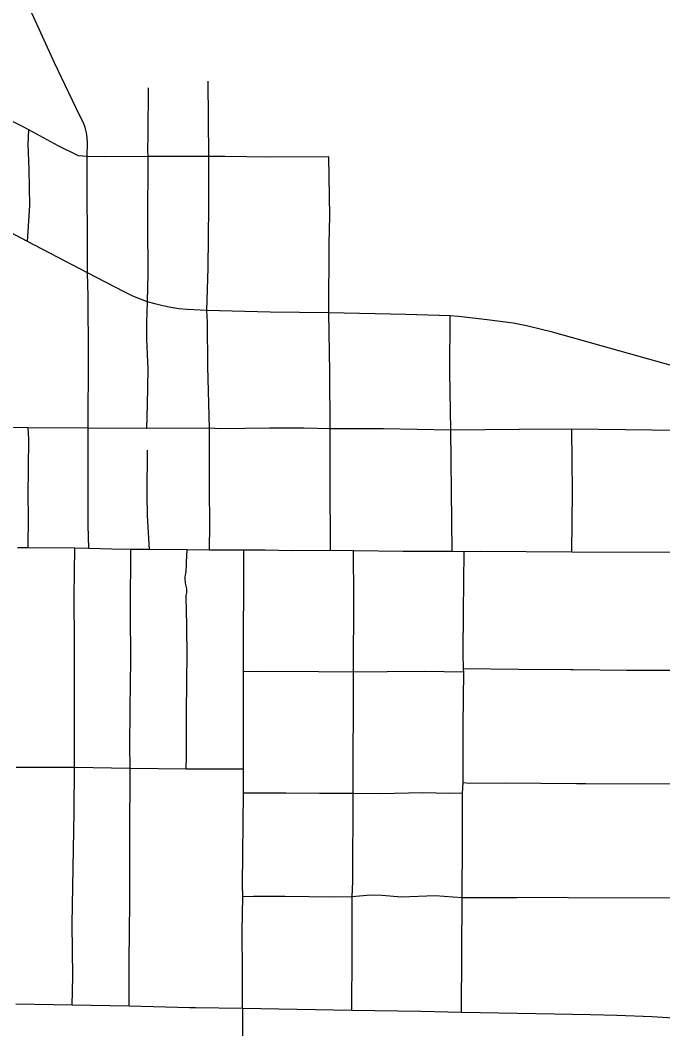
# Model space of a CAD drawing. Extents: x -19 to 366, y -4 to 359.
# Drawn here: x 152.185 to 152.547, y 191.64 to 192.207 of the extents above; entities that cross this region are included whole.
import ezdxf

# ---------------------------------------------------------------- set-up
doc = ezdxf.new("R2010")
doc.units = 0
doc.layers.add('R_Striping', color=7, linetype='Continuous')
doc.layers.add('Sheet Fence', color=7, linetype='Continuous')

msp = doc.modelspace()

# ---------------------------------------------------------------- linework, layer by layer
at = {"layer": 'R_Striping'}
for points in [[(152.22315, 192.13066), (152.22325, 192.13855), (152.2231, 192.14123), (152.22269, 192.14388), (152.22191, 192.14695), (152.22121, 192.14902), (152.22014, 192.15148), (152.21884, 192.15383), (152.20472, 192.18326), (152.19224, 192.21087), (152.18695, 192.22071)], [(152.29155, 192.13065), (152.29116, 192.17297)], [(152.2574, 192.13059), (152.25721, 192.13395), (152.25739, 192.14289), (152.25755, 192.16928)], [(152.19031, 192.14555), (152.18682, 192.14745), (152.16463, 192.15838), (152.15673, 192.16281)], [(152.18958, 192.08283), (152.1908, 192.10301), (152.19055, 192.12327), (152.18989, 192.13755), (152.19031, 192.14555)], [(152.22315, 192.13066), (152.21822, 192.13096), (152.20673, 192.13666), (152.19031, 192.14555)], [(152.22331, 192.06519), (152.22315, 192.13066)], [(152.2574, 192.13059), (152.2327, 192.13051), (152.22315, 192.13066)], [(152.25693, 192.04894), (152.25731, 192.06477), (152.25716, 192.09283), (152.2574, 192.13059)], [(152.29155, 192.13065), (152.2574, 192.13059)], [(152.29031, 192.04397), (152.29106, 192.06781), (152.29145, 192.10245), (152.29155, 192.13065)], [(152.32534, 192.13024), (152.30048, 192.13067), (152.29155, 192.13065)], [(152.35899, 192.13042), (152.32534, 192.13024)], [(152.35884, 192.04271), (152.35902, 192.08178), (152.35941, 192.09734), (152.35899, 192.13042)], [(152.18958, 192.08283), (152.16665, 192.09486), (152.1569, 192.10031)], [(152.22331, 192.06519), (152.18958, 192.08283)], [(152.22374, 191.97797), (152.22388, 192.01846), (152.22361, 192.05204), (152.22331, 192.06519)], [(152.25693, 192.04894), (152.25243, 192.05062), (152.24833, 192.05238), (152.24429, 192.05433), (152.22331, 192.06519)], [(152.25655, 191.97764), (152.25703, 191.99096), (152.25731, 192.01102), (152.25671, 192.02789), (152.25663, 192.03689), (152.25693, 192.04894)], [(152.29031, 192.04397), (152.27926, 192.04452), (152.27465, 192.04501), (152.27008, 192.04571), (152.26553, 192.04662), (152.26104, 192.04773), (152.25693, 192.04894)], [(152.29179, 191.97783), (152.29082, 192.01265), (152.29063, 192.0373), (152.29031, 192.04397)], [(152.32598, 192.0432), (152.29031, 192.04397)], [(152.35884, 192.04271), (152.32598, 192.0432)], [(152.35938, 192.00947), (152.35884, 192.04271)], [(152.42707, 192.04106), (152.40214, 192.04187), (152.35884, 192.04271)], [(152.42693, 192.00955), (152.42707, 192.04106)], [(152.56406, 192.00952), (152.49059, 192.03012), (152.48467, 192.03178), (152.47006, 192.03551), (152.46249, 192.03689), (152.44794, 192.03881), (152.43168, 192.04068), (152.42707, 192.04106)], [(152.35968, 191.97752), (152.35938, 192.00947)], [(152.42746, 191.97686), (152.42693, 192.00955)], [(152.18997, 191.97801), (152.16258, 191.97823), (152.15612, 191.97882)], [(152.1899, 191.91058), (152.19012, 191.92853), (152.18997, 191.94014), (152.19008, 191.95542), (152.19035, 191.97163), (152.18997, 191.97801)], [(152.22374, 191.97797), (152.18997, 191.97801)], [(152.22404, 191.91035), (152.22374, 191.92339), (152.22374, 191.97797)], [(152.25655, 191.97764), (152.22374, 191.97797)], [(152.29179, 191.97783), (152.25655, 191.97764)], [(152.32561, 191.97785), (152.29779, 191.97745), (152.29179, 191.97783)], [(152.2919, 191.94402), (152.29179, 191.97783)], [(152.35968, 191.97752), (152.34486, 191.97785), (152.32561, 191.97785)], [(152.3599, 191.90906), (152.35963, 191.94976), (152.35968, 191.97752)], [(152.42746, 191.97686), (152.38966, 191.97761), (152.35968, 191.97752)], [(152.49541, 191.97732), (152.46588, 191.97723), (152.42746, 191.97686)], [(152.4282, 191.90858), (152.42746, 191.97686)], [(152.49542, 191.90814), (152.49578, 191.94217), (152.49541, 191.97732)], [(152.56459, 191.97664), (152.55569, 191.97654), (152.49541, 191.97732)], [(152.25804, 191.90967), (152.25707, 191.92884), (152.25674, 191.94061), (152.25706, 191.96555)], [(152.2919, 191.9094), (152.29208, 191.92368), (152.2919, 191.94402)], [(152.1899, 191.91058), (152.18398, 191.91062)], [(152.21608, 191.91041), (152.1899, 191.91058)], [(152.21595, 191.78708), (152.21605, 191.85675), (152.21584, 191.8835), (152.21608, 191.91041)], [(152.22404, 191.91035), (152.21608, 191.91041)], [(152.24762, 191.90967), (152.23696, 191.90998), (152.22404, 191.91035)], [(152.2473, 191.78663), (152.24714, 191.80005), (152.2475, 191.83612), (152.24759, 191.84583), (152.24746, 191.87628), (152.24762, 191.90967)], [(152.25804, 191.90967), (152.24762, 191.90967)], [(152.27934, 191.90952), (152.25804, 191.90967)], [(152.27881, 191.78628), (152.279, 191.79341), (152.27889, 191.81848), (152.27933, 191.85118), (152.27893, 191.87794), (152.27875, 191.88014), (152.27864, 191.88144), (152.27864, 191.88228), (152.27876, 191.88386), (152.27902, 191.88543), (152.27906, 191.8863), (152.27903, 191.88746), (152.27883, 191.88861), (152.27845, 191.89078), (152.27829, 191.89159), (152.27821, 191.89262), (152.27824, 191.89405), (152.27841, 191.89547), (152.27853, 191.89617), (152.27866, 191.89753), (152.27886, 191.90099), (152.27886, 191.90261), (152.27934, 191.90952)], [(152.2919, 191.9094), (152.27934, 191.90952)], [(152.31118, 191.90924), (152.2919, 191.9094)], [(152.3109, 191.84089), (152.31118, 191.90924)], [(152.3599, 191.90906), (152.33821, 191.90903), (152.32309, 191.90932), (152.31118, 191.90924)], [(152.37277, 191.90889), (152.3599, 191.90906)], [(152.37284, 191.84068), (152.37292, 191.88244), (152.37277, 191.90889)], [(152.4282, 191.90858), (152.40072, 191.90863), (152.37277, 191.90889)], [(152.43492, 191.90846), (152.4282, 191.90858)], [(152.43459, 191.87466), (152.43492, 191.90846)], [(152.49542, 191.90814), (152.44395, 191.90855), (152.43492, 191.90846)], [(152.55696, 191.90797), (152.49542, 191.90814)], [(152.43462, 191.84254), (152.43436, 191.85133), (152.43459, 191.87466)], [(152.4347, 191.84072), (152.43462, 191.84254)], [(152.55612, 191.84163), (152.52614, 191.84169), (152.49631, 191.84211), (152.49493, 191.84213), (152.4654, 191.84222), (152.43462, 191.84254)], [(152.31088, 191.78629), (152.3109, 191.84089)], [(152.37284, 191.84068), (152.35308, 191.84096), (152.3194, 191.84113), (152.3109, 191.84089)], [(152.37256, 191.7725), (152.37284, 191.84068)], [(152.4347, 191.84072), (152.41262, 191.84111), (152.39173, 191.84099), (152.37284, 191.84068)], [(152.4344, 191.8111), (152.4347, 191.84072)], [(152.43431, 191.77859), (152.4344, 191.8111)], [(152.21595, 191.78708), (152.1832, 191.7872)], [(152.21464, 191.65355), (152.21513, 191.66965), (152.21475, 191.69919), (152.21582, 191.76231), (152.21595, 191.78708)], [(152.2473, 191.78663), (152.21595, 191.78708)], [(152.24672, 191.65305), (152.24672, 191.66523), (152.2467, 191.67834), (152.24708, 191.71151), (152.24704, 191.74788), (152.2473, 191.78663)], [(152.27881, 191.78628), (152.2473, 191.78663)], [(152.31088, 191.78629), (152.27881, 191.78628)], [(152.31093, 191.77281), (152.31088, 191.78629)], [(152.43403, 191.7728), (152.43431, 191.77859)], [(152.55615, 191.77659), (152.55334, 191.77786), (152.50339, 191.7779), (152.49809, 191.77795), (152.45807, 191.77833), (152.43787, 191.77823), (152.43431, 191.77859)], [(152.31054, 191.71438), (152.31035, 191.72145), (152.31093, 191.77281)], [(152.37256, 191.7725), (152.35373, 191.77252), (152.33477, 191.7728), (152.31593, 191.77266), (152.31093, 191.77281)], [(152.37209, 191.71442), (152.37233, 191.72314), (152.37256, 191.7725)], [(152.43403, 191.7728), (152.42667, 191.77254), (152.41163, 191.77286), (152.38779, 191.77244), (152.37256, 191.7725)], [(152.43403, 191.74603), (152.43403, 191.7728)], [(152.43388, 191.71392), (152.43403, 191.74603)], [(152.31038, 191.65164), (152.31045, 191.67231), (152.31019, 191.69517), (152.31054, 191.71438)], [(152.37209, 191.71442), (152.36132, 191.71433), (152.33412, 191.71461), (152.31653, 191.71458), (152.31054, 191.71438)], [(152.37203, 191.68322), (152.37209, 191.71442)], [(152.43388, 191.71392), (152.41868, 191.71504), (152.39981, 191.71435), (152.38863, 191.71517), (152.38239, 191.71542), (152.37209, 191.71442)], [(152.43367, 191.68345), (152.43388, 191.71392)], [(152.55578, 191.71363), (152.49346, 191.71399), (152.49147, 191.714), (152.4645, 191.71384), (152.43388, 191.71392)], [(152.43341, 191.64947), (152.43367, 191.68345)], [(152.3718, 191.65061), (152.37203, 191.68322)], [(152.21464, 191.65355), (152.18301, 191.6541)], [(152.24672, 191.65305), (152.21464, 191.65355)], [(152.31038, 191.65164), (152.28392, 191.65202), (152.28074, 191.65211), (152.24672, 191.65305)], [(152.31038, 191.65164), (152.30994, 191.54963)], [(152.3718, 191.65061), (152.31038, 191.65164)], [(152.41057, 191.64992), (152.3718, 191.65061)], [(152.43341, 191.64947), (152.41057, 191.64992)], [(152.55541, 191.64606), (152.54037, 191.64696), (152.52078, 191.64779), (152.50597, 191.64811), (152.48578, 191.64856), (152.43341, 191.64947)]]:
    msp.add_lwpolyline(points, dxfattribs=at)
at = {"layer": 'Sheet Fence'}
for points in [[(156.50946, 189.3937), (156.44759, 191.65634), (156.2114, 200.27623), (155.97446, 208.89626), (155.73678, 217.51643), (155.49836, 226.13674), (155.2592, 234.75719), (155.01929, 243.37778), (154.77865, 251.9985), (154.53727, 260.61937), (154.29515, 269.24038), (154.0523, 277.86152), (153.80871, 286.48281), (153.56438, 295.10424), (153.31933, 303.72581), (153.07354, 312.34752), (152.82702, 320.96938), (152.57978, 329.59137), (152.3318, 338.21351), (152.0831, 346.83579)], [(154.11585, 1.87092), (153.9063, 10.48743), (153.69602, 19.10409), (153.48501, 27.72087), (153.27327, 36.3378), (153.0608, 44.95486), (152.84759, 53.57206), (152.63366, 62.1894), (152.419, 70.80688), (152.20362, 79.42449), (151.98751, 88.04225), (151.77068, 96.66014), (151.55312, 105.27817), (151.33484, 113.89634), (151.11584, 122.51465), (150.89612, 131.13311), (150.67568, 139.7517), (150.45452, 148.37043), (150.23264, 156.98931), (150.01005, 165.60832), (149.78674, 174.22748), (149.56272, 182.84677), (149.33799, 191.46621), (149.11254, 200.0858), (148.88638, 208.70552), (148.65952, 217.32539), (148.43194, 225.9454), (148.20366, 234.56555), (147.97466, 243.18584), (147.74497, 251.80628), (147.51457, 260.42687), (147.28346, 269.04759), (147.05165, 277.66846), (146.81914, 286.28948), (146.58593, 294.91064), (146.35202, 303.53194), (146.11742, 312.15339), (145.88211, 320.77499), (145.64611, 329.39673), (145.40941, 338.01861), (145.17202, 346.64065)], [(0, 189.51617), (7.11214, 189.52059), (14.22427, 189.53386), (21.33637, 189.55597), (28.44845, 189.58693), (35.56048, 189.62672), (42.67245, 189.67537), (49.78436, 189.73285), (56.89619, 189.79918), (64.00793, 189.87436), (71.11958, 189.95838), (78.23111, 190.05124), (85.34253, 190.15294), (92.45381, 190.26349), (99.56495, 190.38288), (106.67593, 190.51112), (113.78675, 190.6482), (120.89739, 190.79412), (128.00785, 190.94888), (135.11811, 191.11248), (142.22816, 191.28493), (149.33799, 191.46621), (156.44759, 191.65634), (163.55694, 191.85531), (170.66605, 192.06312), (177.77489, 192.27977), (184.88345, 192.50526), (191.99173, 192.73959), (199.09971, 192.98276), (206.20739, 193.23477), (213.31474, 193.49561), (220.42177, 193.7653), (227.52845, 194.04382), (234.63479, 194.33118), (241.74076, 194.62738), (248.84635, 194.93241), (255.95157, 195.24628), (263.05638, 195.56898), (270.16079, 195.90052), (277.26478, 196.24089), (284.36834, 196.5901), (291.47147, 196.94814), (298.57414, 197.31501), (305.67635, 197.69072), (312.77809, 198.07525), (319.87934, 198.46862), (326.9801, 198.87082), (334.08035, 199.28185), (341.18009, 199.7017)]]:
    msp.add_spline(points, degree=3, dxfattribs=at)

doc.saveas('drawing.dxf')
